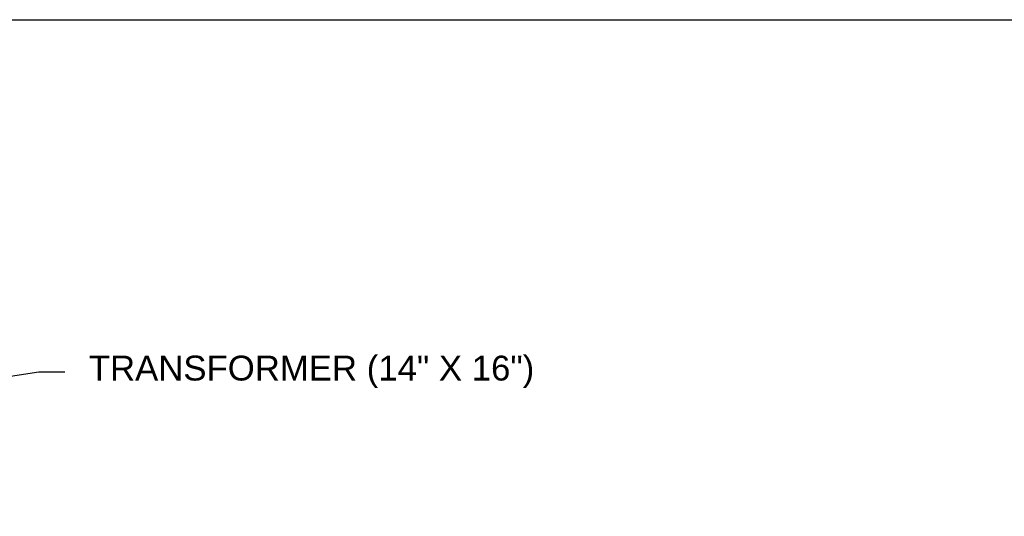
# Model space of a CAD drawing. Header units: inches. Extents: x 170 to 312, y 215 to 248.
# Tile 284 of 286: x 303.29 to 307.01, y 245.31 to 247.18. Entities that reach past the tile are written whole.
import ezdxf
from ezdxf import colors
from ezdxf.entities.mleader import LeaderData, LeaderLine
from ezdxf.math import Vec2, Vec3

# ---------------------------------------------------------------- set-up
doc = ezdxf.new("R2010")
doc.units = ezdxf.units.IN
doc.header["$LTSCALE"] = 0.25
doc.header["$MEASUREMENT"] = 0
doc.layers.add('ANNOTATIONS', color=1, linetype='Continuous')
doc.styles.add('ARIAL', font='arial.ttf', dxfattribs={"height": 0.09375})

msp = doc.modelspace()

# ---------------------------------------------------------------- linework, layer by layer
at = {"layer": 'defpoints'}
msp.add_lwpolyline([(312.37519, 234.44685), (292.90531, 234.44685), (292.90531, 247.18196), (312.37519, 247.18196)], close=True, dxfattribs=at)

# ---------------------------------------------------------------- leaders
at = {"layer": 'ANNOTATIONS'}
ml = msp.add_multileader_mtext('Standard', dxfattribs=at)
ml.set_content('TRANSFORMER (14" X 16")', color=256, style='ARIAL')
ml.set_leader_properties()
ml.build(insert=Vec2(0, 0))
ml.multileader.update_dxf_attribs({"dogleg_length": 0.36, "arrow_head_size": 0.09375})
ctx = ml.context
ctx.base_point, ctx.char_height, ctx.arrow_head_size, ctx.landing_gap_size, ctx.plane_origin = Vec3(303.46492, 245.85493), 0.09375, 0.09375, 0.09, Vec3(302.67988, 245.4217)
notes = []
notes.append((ctx, [(0, (1, 1, 0), (303.36696, 245.85493), (1, 0), 0.09796, [(0, [(302.94426, 245.79105)], 0, [])])]))
ctx.mtext.insert, ctx.mtext.flow_direction = Vec3(303.55492, 245.91559), 5
for ctx, leaders in notes:
    for number, flags, end, landing, length, lines in leaders:
        leader = LeaderData()
        leader.index, (leader.has_last_leader_line, leader.has_dogleg_vector, leader.attachment_direction) = number, flags
        leader.last_leader_point, leader.dogleg_vector, leader.dogleg_length = Vec3(end), Vec3(landing), length
        for number, points, colour, breaks in lines:
            line = LeaderLine()
            line.index, line.vertices, line.color, line.breaks = number, Vec3.list(points), colors.encode_raw_color(colour), breaks
            leader.lines.append(line)
        ctx.leaders.append(leader)

doc.saveas('drawing.dxf')
